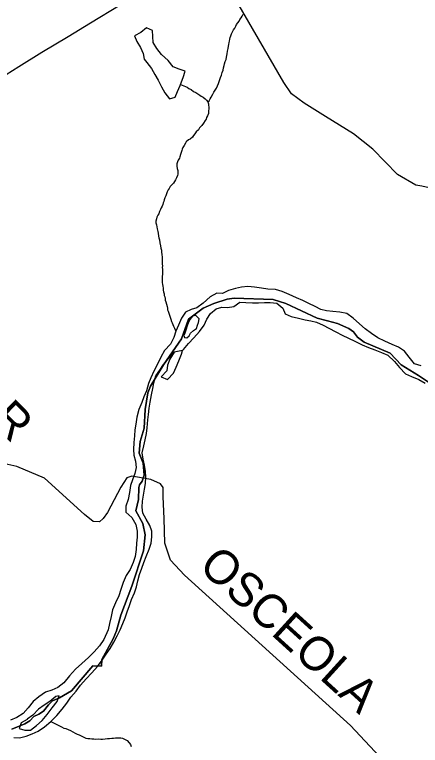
# Model space of a CAD drawing. Extents: x 0 to 1064, y 0 to 440.
# Drawn here: x 351.06 to 361.95, y 137.84 to 157.46 of the extents above; entities that cross this region are included whole.
import ezdxf

# ---------------------------------------------------------------- set-up
doc = ezdxf.new("R2010")
doc.units = 0
for name, color, linetype in [('GM_X_County_Road', 7, 'Continuous'), ('GM_X_County_Road_Text', 7, 'Continuous'), ('GM_X_Major_River', 7, 'Continuous'), ('GM_X_Minor_Lake', 7, 'Continuous'), ('GM_X_Minor_River', 7, 'Continuous'), ('GM_X_Township', 7, 'Continuous'), ('GM_X_Township_Road', 7, 'Continuous'), ('GM_X_US_Route', 7, 'Continuous')]:
    doc.layers.add(name, color=color, linetype=linetype)

msp = doc.modelspace()

# ---------------------------------------------------------------- linework, layer by layer
at = {"layer": 'GM_X_County_Road'}
for points in [[(354.361, 145.041), (354.206, 145.067), (354.078, 145.026), (353.915, 144.774), (353.558, 144.092), (353.44, 143.936), (353.341, 143.841), (353.17, 143.855), (352.942, 144.041), (351.862, 145.012), (351.124, 145.327), (350.232, 145.529), (350.07, 145.635), (349.957, 145.819), (349.888, 146.106), (349.855, 146.325), (349.744, 146.588), (345.177, 154.237)], [(368.664, 133.344), (366.77, 134.189), (364.724, 134.913), (363.466, 135.443), (361.905, 136.452), (360.988, 137.396), (360.079, 138.376), (355.619, 142.414), (355.248, 142.814), (355.097, 143.273), (355.077, 143.935), (355.05, 144.513), (355.054, 144.762), (354.982, 144.866), (354.722, 144.98), (354.516, 145.015), (354.362, 145.04), (354.361, 145.041)]]:
    msp.add_lwpolyline(points, dxfattribs=at)
at = {"layer": 'GM_X_Major_River'}
msp.add_line((355.571, 148.443), (355.344, 148.399), dxfattribs=at)
for points in [[(357.504, 150.143), (357.327, 150.159), (357.15, 150.145), (356.991, 150.111), (356.806, 150.054), (356.64, 149.973), (356.488, 149.982), (356.315, 149.888), (356.128, 149.716), (355.955, 149.591), (355.801, 149.546), (355.647, 149.47), (355.546, 149.308), (355.463, 149.121), (355.392, 148.964), (355.34, 148.789), (355.245, 148.615), (355.089, 148.441), (354.987, 148.267), (354.898, 148.074), (354.802, 147.888), (354.719, 147.713), (354.661, 147.556), (354.602, 147.362), (354.532, 147.2), (354.474, 147.043), (354.397, 146.862), (354.344, 146.656), (354.315, 146.462), (354.294, 146.31), (354.284, 146.152), (354.262, 145.97), (354.258, 145.788), (354.267, 145.629), (354.307, 145.47), (354.328, 145.305), (354.294, 145.136), (354.229, 144.973), (354.171, 144.816), (354.149, 144.634), (354.108, 144.446), (354.05, 144.265), (354.052, 144.1), (354.208, 143.957), (354.314, 143.772), (354.353, 143.595), (354.35, 143.431), (354.334, 143.273), (354.33, 143.097), (354.302, 142.915), (354.244, 142.752), (354.161, 142.565), (354.059, 142.397), (353.976, 142.216), (353.918, 142.028), (353.859, 141.859), (353.77, 141.666), (353.693, 141.479), (353.652, 141.298), (353.612, 141.116), (353.578, 140.94), (353.456, 140.681), (353.343, 140.513), (353.199, 140.352), (353.044, 140.203), (352.869, 140.036), (352.701, 139.882), (352.539, 139.708), (352.383, 139.523), (352.227, 139.393), (352.067, 139.323), (351.895, 139.266), (351.716, 139.142), (351.56, 139.017), (351.429, 138.849), (351.291, 138.694), (351.124, 138.588), (350.952, 138.519)], [(361.976, 148.03), (361.8, 148.088), (361.657, 148.261), (361.526, 148.422), (361.37, 148.535), (361.194, 148.6), (361.001, 148.695), (360.814, 148.784), (360.639, 148.897), (360.477, 149.022), (360.321, 149.16), (360.147, 149.309), (359.979, 149.434), (359.791, 149.475), (359.602, 149.491), (359.437, 149.507), (359.286, 149.546), (359.128, 149.623), (358.965, 149.705), (358.796, 149.788), (358.627, 149.858), (358.433, 149.947), (358.246, 150.03), (358.07, 150.077), (357.863, 150.093), (357.686, 150.115), (357.504, 150.143)], [(355.571, 148.443), (355.596, 148.473), (355.733, 148.629), (355.877, 148.784), (356.027, 148.957), (356.152, 149.125), (356.223, 149.282), (356.318, 149.438), (356.473, 149.562), (356.626, 149.608), (356.779, 149.599), (356.944, 149.626), (357.111, 149.738), (357.27, 149.728), (357.446, 149.725), (357.611, 149.721), (357.77, 149.73), (357.923, 149.733), (358.105, 149.717), (358.267, 149.58), (358.325, 149.426), (358.482, 149.356), (358.683, 149.315), (358.859, 149.269), (359.011, 149.242), (359.169, 149.202), (359.344, 149.125), (359.501, 149.043), (359.682, 148.942), (359.851, 148.859), (360.026, 148.77), (360.195, 148.694), (360.395, 148.592), (360.564, 148.528), (360.734, 148.457), (360.909, 148.393), (361.085, 148.316), (361.258, 148.148), (361.395, 147.987), (361.556, 147.819), (361.72, 147.749), (361.913, 147.666), (362.082, 147.565)], [(355.926, 149.385), (355.834, 149.369), (355.765, 149.273), (355.726, 149.176), (355.694, 149.104), (355.668, 149.019), (355.629, 148.905), (355.61, 148.85), (355.627, 148.795), (355.688, 148.782), (355.75, 148.841), (355.782, 148.908), (355.869, 148.979), (355.943, 149.038)], [(355.943, 149.038), (355.975, 149.123), (355.995, 149.195), (356.016, 149.292), (355.926, 149.385)], [(351.046, 138.048), (351.198, 138.045), (351.37, 138.084), (351.536, 138.147), (351.696, 138.223), (351.87, 138.335), (352.038, 138.484), (352.193, 138.639), (352.343, 138.812), (352.469, 138.974), (352.576, 139.13), (352.713, 139.297), (352.833, 139.453), (352.983, 139.626), (353.133, 139.787), (353.289, 139.954), (353.414, 140.128), (353.521, 140.284), (353.628, 140.44), (353.723, 140.609), (353.812, 140.777), (353.895, 140.946), (353.966, 141.109), (354.03, 141.265), (354.088, 141.428), (354.146, 141.592), (354.205, 141.755), (354.282, 141.936), (354.334, 142.093), (354.374, 142.256), (354.42, 142.425), (354.479, 142.595), (354.531, 142.752), (354.595, 142.909), (354.672, 143.108), (354.731, 143.265), (354.746, 143.435), (354.743, 143.587), (354.692, 143.74), (354.598, 143.913), (354.509, 144.079), (354.488, 144.237), (354.498, 144.401), (354.526, 144.559), (354.547, 144.723), (354.575, 144.874), (354.584, 145.038), (354.576, 145.197), (354.549, 145.368), (354.515, 145.521), (354.488, 145.691), (354.535, 145.879), (354.569, 146.043), (354.603, 146.212), (354.624, 146.37), (354.641, 146.577), (354.656, 146.728), (354.672, 146.892), (354.7, 147.056), (354.734, 147.25), (354.774, 147.42), (354.802, 147.571), (354.855, 147.759), (354.962, 147.915), (355.063, 148.071), (355.2, 148.238), (355.344, 148.399)], [(355.344, 148.399), (355.23, 148.207), (355.166, 148.05), (355.151, 147.899), (355.001, 147.737), (355.164, 147.667), (355.326, 147.834), (355.403, 147.991), (355.467, 148.166), (355.544, 148.347), (355.571, 148.443)], [(351.398, 138.54), (351.398, 138.534), (351.237, 138.446), (351.185, 138.289), (351.337, 138.249), (351.49, 138.252), (351.651, 138.37), (351.806, 138.507), (351.938, 138.668), (352.076, 138.848), (352.207, 139.016), (352.259, 139.173)], [(352.259, 139.173), (352.174, 139.156), (352.012, 139.014), (351.857, 138.92), (351.703, 138.813), (351.553, 138.652), (351.398, 138.54)]]:
    msp.add_lwpolyline(points, dxfattribs=at)
at = {"layer": 'GM_X_Minor_Lake'}
for points in [[(355.513, 155.586), (355.589, 155.775), (355.642, 155.944), (355.478, 156.002), (355.321, 156.06), (355.184, 156.234), (355.004, 156.396), (354.879, 156.55), (354.785, 156.717), (354.776, 156.875), (354.767, 157.033), (354.604, 157.104), (354.449, 156.979), (354.282, 156.897), (354.34, 156.738), (354.441, 156.584), (354.517, 156.418), (354.538, 156.265), (354.615, 156.179)], [(354.615, 156.179), (354.74, 156.018), (354.828, 155.852), (354.916, 155.698), (355.004, 155.526), (355.093, 155.366), (355.217, 155.205), (355.371, 155.244), (355.435, 155.401), (355.505, 155.558), (355.513, 155.586)]]:
    msp.add_lwpolyline(points, dxfattribs=at)
at = {"layer": 'GM_X_Minor_River'}
for points in [[(356.247, 155.118), (356.284, 155.148), (356.31, 155.202), (356.335, 155.25), (356.38, 155.328), (356.412, 155.382), (356.45, 155.43), (356.481, 155.49), (356.507, 155.55), (356.539, 155.616), (356.566, 155.694), (356.592, 155.773), (356.618, 155.839), (356.638, 155.905), (356.658, 155.972), (356.672, 156.032), (356.691, 156.093), (356.699, 156.141), (356.718, 156.201), (356.738, 156.256), (356.752, 156.322), (356.759, 156.365), (356.766, 156.413), (356.78, 156.48), (356.794, 156.552), (356.802, 156.619), (356.809, 156.661), (356.823, 156.71), (356.83, 156.752), (356.837, 156.806), (356.85, 156.849), (356.864, 156.897), (356.889, 156.951), (356.909, 156.999), (356.935, 157.053), (356.972, 157.101), (357.004, 157.155), (357.023, 157.197), (357.055, 157.245), (357.087, 157.287), (357.112, 157.335), (357.144, 157.377), (357.169, 157.419), (357.201, 157.473)], [(355.513, 155.586), (355.691, 155.515), (355.739, 155.483), (355.799, 155.451), (355.864, 155.401), (355.931, 155.369), (355.978, 155.338), (356.032, 155.3), (356.074, 155.275), (356.122, 155.249), (356.176, 155.205), (356.218, 155.162), (356.247, 155.118), (356.264, 155.069), (356.269, 155.027), (356.274, 154.978), (356.279, 154.935), (356.271, 154.875), (356.264, 154.808), (356.238, 154.748), (356.218, 154.7), (356.205, 154.657), (356.18, 154.615), (356.135, 154.55), (356.091, 154.484), (356.029, 154.424), (355.997, 154.371), (355.941, 154.311), (355.903, 154.263), (355.865, 154.216), (355.834, 154.174), (355.778, 154.12), (355.734, 154.097), (355.672, 154.05), (355.647, 154.008), (355.615, 153.948), (355.583, 153.894), (355.564, 153.852), (355.551, 153.81), (355.531, 153.756), (355.518, 153.707), (355.498, 153.647), (355.485, 153.605), (355.453, 153.557), (355.433, 153.509), (355.42, 153.454), (355.418, 153.393), (355.429, 153.326), (355.446, 153.277), (355.445, 153.229), (355.443, 153.18), (355.436, 153.138), (355.411, 153.084), (355.385, 153.029), (355.353, 152.982), (355.328, 152.94), (355.278, 152.886), (355.24, 152.844), (355.209, 152.797), (355.183, 152.755), (355.158, 152.701), (355.138, 152.646), (355.118, 152.592), (355.099, 152.544), (355.079, 152.49), (355.066, 152.447), (355.053, 152.405), (355.039, 152.363), (355.02, 152.321), (355.001, 152.273), (354.981, 152.225), (354.956, 152.177), (354.936, 152.116), (354.911, 152.074), (354.885, 152.02), (354.872, 151.978), (354.858, 151.917), (354.857, 151.875), (354.868, 151.82), (354.878, 151.765), (354.889, 151.71), (354.906, 151.643), (354.917, 151.594), (354.927, 151.515), (354.938, 151.472), (354.949, 151.411), (354.965, 151.331), (354.981, 151.258), (354.992, 151.191), (355.003, 151.136), (355.007, 151.081), (355.018, 151.02), (355.022, 150.953), (355.027, 150.898), (355.026, 150.849), (355.024, 150.758), (355.029, 150.716), (355.028, 150.673), (355.033, 150.63), (355.037, 150.557), (355.035, 150.497)], [(355.035, 150.497), (355.028, 150.43), (355.026, 150.369), (355.025, 150.308), (355.023, 150.266), (355.034, 150.211), (355.039, 150.168), (355.05, 150.113), (355.055, 150.064), (355.06, 150.022), (355.077, 149.967), (355.082, 149.924), (355.093, 149.881), (355.104, 149.838), (355.109, 149.796), (355.126, 149.747), (355.137, 149.686), (355.154, 149.624), (355.165, 149.582), (355.17, 149.539), (355.187, 149.496), (355.204, 149.447), (355.221, 149.392), (355.238, 149.337), (355.255, 149.281), (355.271, 149.226), (355.289, 149.183), (355.312, 149.14), (355.329, 149.097), (355.358, 149.042), (355.392, 148.964)], [(352.038, 138.484), (352.326, 138.336), (352.386, 138.304), (352.435, 138.29), (352.501, 138.264), (352.561, 138.239), (352.627, 138.207), (352.693, 138.169), (352.741, 138.137), (352.796, 138.118), (352.85, 138.092), (352.922, 138.06), (352.976, 138.034), (353.025, 138.027), (353.079, 138.02), (353.134, 138.018), (353.189, 138.017), (353.244, 138.009), (353.311, 138.014), (353.377, 138.006), (353.42, 138.005), (353.493, 138.016), (353.56, 138.02), (353.609, 138.025), (353.676, 138.036), (353.719, 138.035), (353.768, 138.039), (353.823, 138.044), (353.871, 138.043), (353.914, 138.042), (353.962, 138.029), (354.017, 138.009), (354.089, 137.971), (354.136, 137.909), (354.171, 137.866), (354.194, 137.81)]]:
    msp.add_lwpolyline(points, dxfattribs=at)
at = {"layer": 'GM_X_Township'}
for points in [[(350.988, 138.275), (351.339, 138.415), (351.475, 138.5), (351.576, 138.612), (351.718, 138.673), (351.84, 138.76), (351.972, 138.932), (352.077, 139.034), (352.268, 139.112), (352.588, 139.304), (353.159, 139.974), (353.397, 139.968), (353.401, 140.142), (353.706, 140.698), (353.795, 140.911), (353.912, 141.339), (354.211, 142.114), (354.519, 143.06), (354.569, 143.494), (354.507, 143.801), (354.317, 144.14), (354.385, 144.444), (354.398, 144.766), (354.418, 144.833), (354.49, 144.931), (354.516, 145.014), (354.542, 145.097), (354.514, 145.415), (354.404, 145.683), (354.438, 146.001), (354.542, 146.358), (354.568, 146.859), (354.642, 147.304), (354.71, 147.482), (355.059, 148.062), (355.54, 148.76), (355.731, 149.283), (356.128, 149.579), (356.408, 149.701), (356.769, 149.821), (356.959, 149.847), (358.004, 149.811), (358.345, 149.703), (359.184, 149.309), (359.466, 149.241), (359.734, 149.172), (360.038, 149.036), (360.157, 148.943), (360.266, 148.804), (360.447, 148.667), (361.148, 148.37), (361.44, 148.057), (361.906, 147.769), (362.25, 147.543)], [(362.25, 147.543), (361.906, 147.769), (361.44, 148.057), (361.148, 148.37), (360.447, 148.667), (360.266, 148.804), (360.157, 148.943), (360.038, 149.036), (359.734, 149.172), (359.466, 149.241), (359.184, 149.309), (358.345, 149.703), (358.004, 149.811), (356.959, 149.847), (356.769, 149.821), (356.408, 149.701), (356.128, 149.579), (355.731, 149.283), (355.54, 148.76), (355.059, 148.062), (354.71, 147.482), (354.642, 147.304), (354.568, 146.859), (354.542, 146.358), (354.438, 146.001), (354.404, 145.683), (354.514, 145.415), (354.542, 145.097), (354.516, 145.014), (354.49, 144.931), (354.418, 144.833), (354.398, 144.766), (354.385, 144.444), (354.317, 144.14), (354.507, 143.801), (354.569, 143.494), (354.519, 143.06), (354.211, 142.114), (353.912, 141.339), (353.795, 140.911), (353.706, 140.698), (353.401, 140.142), (353.397, 139.968), (353.159, 139.974), (352.588, 139.304), (352.268, 139.112), (352.077, 139.034), (351.972, 138.932), (351.84, 138.76), (351.718, 138.673), (351.576, 138.612), (351.475, 138.5), (351.339, 138.415), (350.988, 138.275)]]:
    msp.add_lwpolyline(points, dxfattribs=at)
at = {"layer": 'GM_X_Township_Road'}
for points in [[(359.406, 154.726), (358.832, 155.083), (358.495, 155.331), (358.293, 155.638), (356.248, 159.17)], [(363.055, 152.074), (362.573, 152.612), (362.332, 152.756), (362.187, 152.812), (361.993, 152.858), (361.829, 152.885), (361.34, 153.166), (360.675, 153.845), (360.158, 154.26), (359.406, 154.726)]]:
    msp.add_lwpolyline(points, dxfattribs=at)
at = {"layer": 'GM_X_US_Route'}
msp.add_lwpolyline([(350.66, 155.746), (351.176, 156.066), (351.791, 156.45), (352.505, 156.874), (353.101, 157.24), (353.896, 157.723)], dxfattribs=at)

# ---------------------------------------------------------------- texts
at = {"layer": 'GM_X_County_Road_Text'}
for s, height, rotation, p in [('R', 0.909, 315.1191, (350.376, 146.554)), ('OSCEOLA', 0.9091, 317.7465, (355.97, 142.601))]:
    msp.add_text(s, height=height, rotation=rotation, dxfattribs=at).set_placement(p)

doc.saveas('drawing.dxf')
